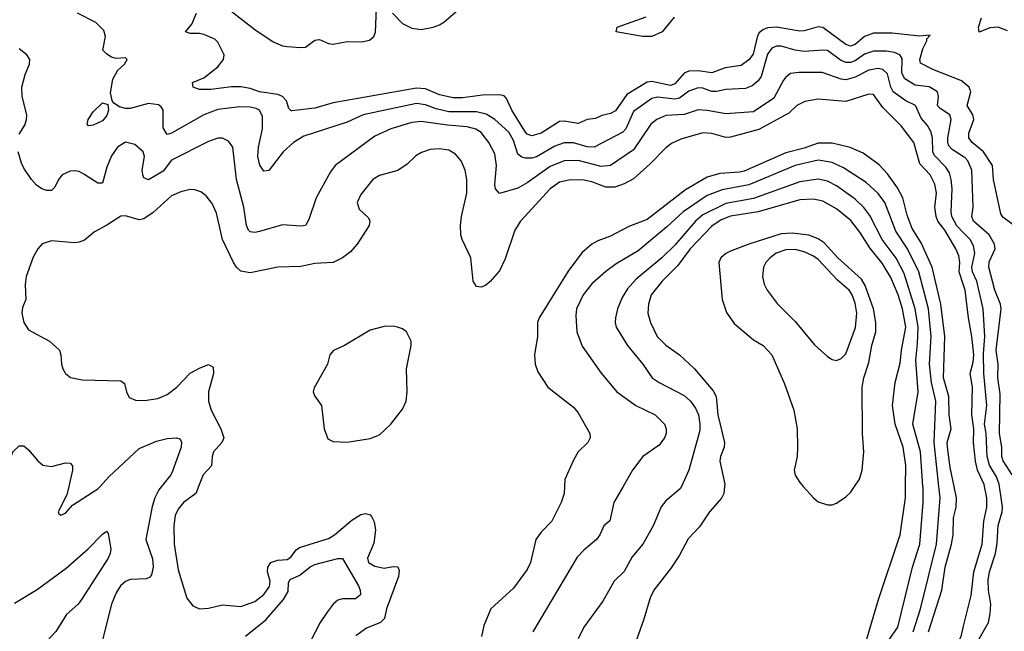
# Model space of a CAD drawing. Header units: inches. Extents: x 1682530 to 1839546, y 640742 to 791647.
# Tile 290 of 656: x 1715912 to 1720176, y 719372 to 722022. Entities that reach past the tile are written whole.
import ezdxf

# ---------------------------------------------------------------- set-up
doc = ezdxf.new("R2010")
doc.units = ezdxf.units.IN
doc.header["$MEASUREMENT"] = 0
for name, color, linetype in [('B7711', 7, 'Continuous'), ('B7712', 7, 'Continuous'), ('B7721', 7, 'Continuous'), ('B7722', 7, 'Continuous')]:
    doc.layers.add(name, color=color, linetype=linetype)

msp = doc.modelspace()

# ---------------------------------------------------------------- linework, layer by layer
at = {"layer": 'B7711', "color": 5}
for points, elevation in [([(1716124.1, 720000), (1716115.8, 719964.2), (1716078.8, 719890), (1716081.4, 719881.4), (1716090, 719876), (1716110, 719884.9), (1716141.1, 719918.9), (1716251.1, 719990), (1716260.2, 720000)], 560), ([(1716526.4, 720000), (1716514.6, 719985.4), (1716496.8, 719950), (1716486.2, 719913.8), (1716458.2, 719770), (1716486.5, 719686.5), (1716489.5, 719650), (1716482.2, 719617.8), (1716474.2, 719605.8), (1716460, 719600), (1716390, 719596.8), (1716370, 719587.8), (1716349.3, 719570), (1716330, 719538.9), (1716310.2, 719490), (1716257.2, 719282.8)], 560), ([(1716686.6, 720000), (1716674.2, 719970), (1716621.8, 719930), (1716597.9, 719902.1), (1716585.8, 719874.2), (1716579.2, 719830), (1716580.4, 719750), (1716598.8, 719638.8), (1716635.8, 719515.8), (1716662.2, 719482.2), (1716690, 719469.1), (1716730, 719472.4), (1716790, 719486.6), (1716870, 719479.4), (1716930, 719502.1), (1716970, 719531.8), (1716993.8, 719566.2), (1716997, 719590), (1716985.4, 719630), (1716986.5, 719650), (1717000.2, 719670), (1717030, 719680.5), (1717070, 719683.3), (1717086.1, 719693.9), (1717110, 719725.9), (1717124.5, 719735.5), (1717250, 719773.8), (1717275.6, 719790), (1717350, 719853.3), (1717390, 719878.8), (1717410, 719883.5), (1717430, 719876.5), (1717435.5, 719870), (1717446.5, 719846.5), (1717453, 719810), (1717446.4, 719753.6), (1717418.1, 719690), (1717422.7, 719670), (1717450, 719655.3), (1717490, 719645.8), (1717530, 719653.4), (1717550, 719652), (1717555.2, 719635.2), (1717553, 719610), (1717500.2, 719470), (1717491.5, 719428.5), (1717475.3, 719410), (1717413.6, 719386.4), (1717367.8, 719352.2)], 580), ([(1718271.3, 720000), (1718269.3, 719970), (1718257.1, 719930), (1718217.3, 719850), (1718170, 719802.4), (1718147.6, 719770), (1718123.9, 719670), (1718110, 719639.6), (1718050, 719559.7), (1717953.1, 719470), (1717922.3, 719397.7), (1717912, 719350)], 620), ([(1718525, 720000), (1718484.6, 719930), (1718468.5, 719851.5), (1718441.6, 719830), (1718424.6, 719790), (1718410.2, 719770), (1718355.8, 719724.2), (1718326.7, 719693.3), (1718134.6, 719370)], 640), ([(1718777.7, 720000), (1718773.1, 719990), (1718710, 719937.6), (1718690, 719911.2), (1718655.4, 719830), (1718610.9, 719750), (1718564.9, 719695.1), (1718530, 719632.1), (1718486, 719590), (1718437.5, 719502.5), (1718354.9, 719390), (1718330, 719339.5)], 660), ([(1718964.3, 720000), (1718961, 719970), (1718950.7, 719949.3), (1718898.8, 719890), (1718855.5, 719824.5), (1718806.4, 719773.6), (1718770, 719702.6), (1718733.2, 719646.8), (1718658.5, 719550), (1718641.8, 719518.1), (1718615.3, 719424.7), (1718559.7, 719270)], 680), ([(1719305.7, 720000), (1719350, 719950.4), (1719370, 719934), (1719410, 719920.3), (1719430, 719920.4), (1719450, 719928.2), (1719490, 719954.4), (1719510, 719974.4), (1719527.7, 720000)], 720), ([(1719578.4, 719330), (1719631.2, 719510), (1719725.3, 719790), (1719748.7, 719950), (1719748.9, 720000)], 680), ([(1719630.7, 719269.4), (1719714.5, 719390), (1719779, 719650), (1719810.7, 719750), (1719824.1, 719930), (1719824.3, 719995.7), (1719823.9, 720000)], 660), ([(1719780.8, 719370), (1719813.4, 719470), (1719881.9, 719750), (1719898.3, 719950), (1719892.9, 720000)], 640), ([(1719848.5, 719370), (1719904.9, 719550), (1719919.6, 719650), (1719947.6, 719750), (1719954.2, 719790), (1719956.3, 719863.7), (1719967.1, 719910), (1719968.6, 719950), (1719958.4, 720000)], 620), ([(1715890, 719494.5), (1715987, 719553), (1716113.9, 719646.1), (1716208.7, 719730), (1716270, 719792.7), (1716290, 719806), (1716295.6, 719795.6), (1716306.5, 719730), (1716304.4, 719710), (1716295.2, 719690), (1716180.1, 719510), (1716164.6, 719490), (1716115.2, 719444.8), (1716068.6, 719371.4), (1716010.2, 719310), (1715950, 719196.9), (1715869.2, 719010)], 540), ([(1716890, 719350.8), (1716978.2, 719421.8), (1717054.8, 719510), (1717075.2, 719544.8), (1717076.6, 719583.4), (1717083.4, 719596.6), (1717124.8, 719615.2), (1717170, 719652.3), (1717190, 719661.2), (1717290, 719688.3), (1717310, 719687.4), (1717379.3, 719570), (1717386.9, 719550), (1717387.6, 719530), (1717366.5, 719513.5), (1717310, 719513.5), (1717290, 719506.7), (1717270, 719489.9), (1717244.1, 719455.9), (1717213.2, 719410), (1717170, 719327)], 560), ([(1720000, 718804), (1719990, 718817.5), (1719890, 718869.5), (1719850, 718901), (1719830, 718927.7), (1719814.2, 718970), (1719819.5, 719050), (1719830, 719091.7), (1719919, 719221), (1719988.9, 719350), (1720000, 719394.8)], 580)]:
    msp.add_lwpolyline(points, dxfattribs=dict(at, elevation=elevation))
at = {"layer": 'B7712', "color": 5}
for points, elevation in [([(1716814, 722070), (1716930, 721979.5), (1717010, 721926.9), (1717050, 721909), (1717070, 721905.5), (1717130, 721901), (1717150, 721903.5), (1717190, 721932.9), (1717210, 721936.6), (1717250, 721919), (1717270, 721916.3), (1717330, 721927), (1717393.7, 721926.3), (1717426.9, 721933.1), (1717446, 721950), (1717452.5, 721967.5), (1717457.7, 722070)], 520), ([(1717526.6, 722050), (1717570, 722005.5), (1717610, 721984.8), (1717650, 721980.2), (1717702.7, 721990), (1717730, 722000.2), (1717749, 722011), (1717810, 722063.8)], 520), ([(1720000, 721428.4), (1719950, 721460.3), (1719936.1, 721476.1), (1719931.1, 721490), (1719931.7, 721510), (1719946, 721590), (1719940.2, 721610), (1719898, 721638), (1719887.3, 721650), (1719890.5, 721690), (1719887.3, 721710), (1719850.6, 721730.6), (1719790, 721738.5), (1719745.5, 721765.5), (1719732.5, 721790), (1719734.2, 721854.2), (1719723.5, 721870), (1719700.7, 721880.7), (1719666.5, 721886.5), (1719610, 721885.8), (1719570, 721872.2), (1719530, 721844.3), (1719510, 721837.1), (1719490, 721836.6), (1719466.8, 721846.8), (1719410, 721888.4), (1719390, 721890.8), (1719310, 721885), (1719270, 721890.8), (1719210, 721908.1), (1719190, 721907.9), (1719170, 721899), (1719150, 721872.9), (1719123.7, 721776.3), (1719110, 721757), (1719084.8, 721735.2), (1719055.7, 721724.3), (1718970, 721719.2), (1718930, 721711.3), (1718910, 721711.6), (1718870, 721725.2), (1718850, 721727.4), (1718810, 721712.6), (1718770, 721681.8), (1718750, 721678.3), (1718673.9, 721686.2), (1718650, 721680.4), (1718570, 721624.4), (1718536.5, 721550), (1718524.5, 721535.5), (1718399.3, 721470), (1718370, 721470.7), (1718310, 721488.4), (1718270, 721489.1), (1718230, 721474.8), (1718150, 721428.4), (1718130, 721422.3), (1718102.2, 721422.2), (1718086.4, 721426.4), (1718070, 721439.8), (1718050, 721498.8), (1718030, 721534.2), (1717969.3, 721589.3), (1717932.6, 721612.6), (1717890, 721622.6), (1717770, 721622.5), (1717715.9, 721635.9), (1717670, 721653.9), (1717630, 721659.7), (1717398.9, 721610), (1717330, 721577.5), (1717142.5, 721517.5), (1717097.3, 721490), (1717053.7, 721450), (1716991.7, 721368.3), (1716970, 721365.7), (1716952, 721392), (1716944, 721430), (1716945.7, 721470), (1716964.1, 721550), (1716963.2, 721603.2), (1716950.7, 721630), (1716936.7, 721636.7), (1716910, 721642.9), (1716864.7, 721644.7), (1716770, 721633.5), (1716709.4, 721610.6), (1716570, 721530.6), (1716550, 721525), (1716533.1, 721553.1), (1716532.9, 721630), (1716525.1, 721645.1), (1716513.6, 721653.6), (1716470, 721658.4), (1716390, 721638), (1716370, 721637.3), (1716344.6, 721644.6), (1716320.2, 721660.2), (1716312.3, 721672.3), (1716304.7, 721704.7), (1716315.8, 721764.2), (1716337.1, 721802.9), (1716365.2, 721830), (1716377.2, 721850), (1716370, 721857.2), (1716330, 721854.5), (1716310, 721859.5), (1716290, 721872.3), (1716272.3, 721890), (1716283.1, 721950), (1716275.8, 721975.8), (1716241.7, 722010), (1716162.9, 722050)], 540), ([(1720000, 721750.7), (1719995.1, 721755.1), (1719866.4, 721806.4), (1719813.8, 721833.8), (1719809.9, 721850), (1719823.4, 721896.6), (1719840.5, 721930), (1719840.8, 721939.2), (1719854.6, 721954.6), (1719809.3, 721950.7), (1719690, 721964), (1719610, 721963.7), (1719570, 721949.9), (1719530, 721914.3), (1719510, 721907), (1719490, 721914.6), (1719390, 721987.8), (1719370, 721991.6), (1719310, 721973.9), (1719290, 721972.6), (1719190.3, 721990.3), (1719150, 721986.8), (1719130, 721978.6), (1719115, 721965), (1719108, 721952), (1719087.9, 721872.1), (1719070, 721847.9), (1719036.2, 721823.8), (1718966.7, 721813.3), (1718910, 721792), (1718850, 721800.1), (1718810, 721798.9), (1718789.5, 721790), (1718750, 721744), (1718730, 721737.6), (1718650, 721754.1), (1718630, 721752.1), (1718541.4, 721698.6), (1718492.1, 721627.9), (1718470, 721615.7), (1718433.4, 721606.7), (1718406.2, 721593.8), (1718370, 721589.9), (1718330, 721572.5), (1718270, 721583.2), (1718250, 721580.8), (1718170, 721529.9), (1718130, 721518.5), (1718110, 721526), (1718099.9, 721539.9), (1718043.4, 721630), (1718020.4, 721680.4), (1718010, 721692), (1717990, 721696.9), (1717915.7, 721695.7), (1717830, 721682.9), (1717790, 721683.8), (1717730, 721697.1), (1717670, 721722.6), (1717630, 721725.8), (1717270, 721661.8), (1717190, 721638.4), (1717090, 721626.9), (1717087, 721627), (1717077.2, 721637.2), (1717067.4, 721670), (1717049.6, 721689.6), (1717030, 721698.7), (1716950, 721709.6), (1716910, 721723.9), (1716870, 721731.7), (1716830, 721731.7), (1716739.1, 721719.1), (1716690, 721719.2), (1716663.6, 721730), (1716660.9, 721750), (1716710, 721770.2), (1716770, 721817.3), (1716794.2, 721850), (1716797.7, 721870), (1716770, 721925.1), (1716757.2, 721937.2), (1716710, 721958.4), (1716690, 721963), (1716650, 721962.2), (1716629.6, 721970), (1716657, 722003), (1716678.2, 722050)], 520), ([(1718746.8, 722033.2), (1718694, 721970), (1718650, 721949.8), (1718609.7, 721949.7), (1718495.3, 721970), (1718499.3, 721990), (1718625.3, 722034.7)], 480), ([(1715910, 721526.8), (1715934.2, 721565.8), (1715942, 721590), (1715942.6, 721610), (1715922, 721690), (1715921.1, 721730), (1715935.2, 721784.8), (1715955.1, 721830), (1715956.2, 721850), (1715942.7, 721870), (1715910, 721895.6)], 560), ([(1720000, 721099.2), (1719970, 721129.4), (1719948.6, 721170), (1719945.7, 721190), (1719950.7, 721290), (1719946.7, 721330), (1719938.5, 721358.5), (1719922.9, 721382.9), (1719873.2, 721433.2), (1719866.5, 721450), (1719864.9, 721510), (1719857.9, 721537.9), (1719844.1, 721564.1), (1719816.2, 721596.2), (1719791.3, 721650), (1719750, 721670.8), (1719694.4, 721710), (1719684.5, 721730), (1719670, 721787), (1719650, 721806.3), (1719630, 721810.7), (1719590, 721804.1), (1719530, 721772.6), (1719490, 721762), (1719470, 721764.1), (1719387.2, 721792.8), (1719286.6, 721793.4), (1719250.8, 721789.2), (1719230, 721773.5), (1719220.4, 721759.6), (1719178.5, 721681.5), (1719090, 721623), (1718970, 721614.3), (1718890, 721628.9), (1718850, 721630.9), (1718790, 721611.6), (1718710, 721607.4), (1718671.2, 721590), (1718645, 721570), (1718570, 721458.7), (1718470, 721390.5), (1718430, 721386.7), (1718330, 721412), (1718270, 721410.7), (1718210, 721386.4), (1718110, 721315.3), (1718070, 721292.5), (1717990, 721268.7), (1717972.9, 721290), (1717970, 721308.7), (1717977.6, 721390), (1717970, 721441.6), (1717944.1, 721490), (1717910, 721533.8), (1717888, 721548), (1717850, 721557.8), (1717764.6, 721564.6), (1717650, 721581.7), (1717610, 721576.9), (1717518.9, 721550), (1717450, 721517.3), (1717278.9, 721390), (1717257.6, 721362.4), (1717195.4, 721250), (1717164.1, 721155.9), (1717150, 721131.2), (1717130, 721127.9), (1717050, 721133.2), (1716950, 721104.8), (1716930, 721100.7), (1716910, 721102.7), (1716902.3, 721110), (1716894.2, 721130), (1716883, 721210), (1716850.5, 721330), (1716834.8, 721470), (1716816.1, 721496.1), (1716790, 721508.9), (1716770, 721509), (1716730, 721495), (1716570, 721412.9), (1716533.9, 721366.1), (1716470, 721328.2), (1716450, 721336.9), (1716444.7, 721350), (1716442.6, 721370), (1716452.4, 721430), (1716446.8, 721450), (1716410, 721481.9), (1716370, 721491.3), (1716336.1, 721470), (1716310, 721432.8), (1716290, 721383.6), (1716270, 721313.6), (1716250, 721313.8), (1716190, 721353.6), (1716170, 721363.8), (1716150, 721366.8), (1716130, 721365.8), (1716096.5, 721350), (1716080.2, 721330), (1716064.1, 721295.9), (1716050, 721282.3), (1716030, 721281.8), (1716007.6, 721290), (1715984.9, 721304.9), (1715963.5, 721330), (1715930, 721378.4), (1715920.4, 721400.4), (1715906, 721450)], 560), ([(1720000, 720871.5), (1719981.4, 720930), (1719983.5, 720970), (1719979.3, 720999.3), (1719965.9, 721030), (1719919.3, 721110), (1719888.7, 721150), (1719880.6, 721170), (1719875.6, 721210), (1719882.3, 721270), (1719876, 721310), (1719855.6, 721350), (1719810, 721398.2), (1719784.9, 721490), (1719730, 721562.4), (1719650, 721642.2), (1719610, 721698.2), (1719590, 721700.2), (1719490, 721667.9), (1719370, 721677.3), (1719312.8, 721667.2), (1719277.8, 721650), (1719242.3, 721617.7), (1719112.9, 721547.1), (1718990, 721512.5), (1718970, 721511.9), (1718910, 721528.9), (1718870, 721531.9), (1718775.5, 721504.5), (1718734.7, 721485.3), (1718710, 721466.5), (1718642.4, 721397.6), (1718570, 721332.9), (1718530, 721310.4), (1718490, 721296.4), (1718450, 721296), (1718390, 721320.2), (1718350, 721328.8), (1718290, 721326.6), (1718250, 721318.7), (1718210, 721289.9), (1718080.9, 721150), (1718056.1, 721110), (1718014.5, 720985.5), (1717990, 720934), (1717950, 720887.8), (1717930, 720871.3), (1717910, 720863), (1717890, 720866), (1717876.4, 720890), (1717865.2, 720990), (1717827.6, 721070), (1717822.7, 721090), (1717820.4, 721130), (1717825.3, 721170), (1717847.9, 721270), (1717848, 721330), (1717840.7, 721370), (1717824.5, 721410), (1717799.4, 721439.4), (1717770, 721456.5), (1717730, 721462.4), (1717690, 721459.1), (1717652.8, 721447.2), (1717627.6, 721432.4), (1717590, 721396.9), (1717550, 721368.5), (1717470, 721346.8), (1717442, 721330), (1717390, 721264.7), (1717374, 721230), (1717381.8, 721201.8), (1717423.1, 721163.1), (1717428.2, 721150), (1717424.9, 721130), (1717373.8, 721050), (1717344.2, 721015.8), (1717310, 720989.8), (1717270, 720970.8), (1717190, 720965.3), (1717130, 720953.2), (1717030, 720949.8), (1716910, 720926.1), (1716870, 720932.6), (1716851.3, 720950), (1716838.5, 720970), (1716790.5, 721070.5), (1716763.9, 721183.9), (1716745.4, 721225.4), (1716718.9, 721258.9), (1716696.3, 721276.3), (1716670, 721285.7), (1716650, 721287), (1716610, 721276.3), (1716570, 721258.8), (1716490, 721186.3), (1716450, 721159.5), (1716430, 721155.2), (1716370, 721171.8), (1716350, 721170.8), (1716290, 721131.7), (1716236.3, 721103.7), (1716192.8, 721067.2), (1716170, 721058.4), (1716150, 721055.3), (1716050, 721064.8), (1716010, 721051.1), (1715990, 721029.7), (1715970, 720993.3), (1715940.2, 720910), (1715935.4, 720875.4), (1715938.7, 720810), (1715924.4, 720775.6), (1715921, 720750), (1715930.2, 720710), (1715950, 720678.9), (1716041.3, 720630), (1716084.4, 720590), (1716090.3, 720570), (1716092.4, 720530), (1716099.3, 720510), (1716110.6, 720490), (1716132, 720472), (1716182.5, 720462.5), (1716350, 720456.9), (1716365.9, 720445.9), (1716374, 720410), (1716385.5, 720385.5), (1716413.9, 720373.9), (1716452.3, 720372.3), (1716510, 720381), (1716550, 720398.2), (1716592, 720430), (1716650, 720490.2), (1716690, 720512.3), (1716730, 720528.7), (1716750, 720516.3), (1716751.7, 720490), (1716730.1, 720410), (1716729.1, 720370), (1716741, 720330), (1716783.6, 720250), (1716795.9, 720210), (1716786.8, 720190), (1716752, 720150), (1716745, 720130), (1716742, 720090), (1716707.3, 720050), (1716686.6, 720000)], 580), ([(1719958.4, 720000), (1719941.7, 720081.7), (1719929.7, 720170), (1719929.3, 720190.7), (1719945.4, 720250), (1719937.1, 720310), (1719936.1, 720390), (1719912.9, 720470), (1719918.4, 720650), (1719901.4, 720790), (1719863.7, 720950), (1719815.9, 721055.9), (1719777.5, 721117.5), (1719754.9, 721174.9), (1719736.5, 721250), (1719713.5, 721293.5), (1719670, 721354.9), (1719633.6, 721393.6), (1719564.3, 721444.3), (1719509.1, 721469.1), (1719430, 721486.9), (1719370, 721487), (1719310, 721465.4), (1719230, 721445.9), (1719050, 721366.3), (1719030, 721361.2), (1718944.3, 721355.6), (1718890, 721340.1), (1718795.4, 721284.6), (1718630, 721156.6), (1718550, 721125.9), (1718470, 721083.7), (1718415.5, 721064.5), (1718390.1, 721049.9), (1718347.2, 721012.8), (1718286.9, 720933.1), (1718162.1, 720730), (1718154.7, 720710), (1718154.5, 720650), (1718141.8, 720570), (1718144.2, 720530), (1718156.5, 720496.5), (1718199.1, 720430), (1718310, 720343.1), (1718330, 720318.7), (1718381.6, 720230), (1718383, 720210), (1718372.4, 720190), (1718330, 720149.6), (1718308.5, 720111.5), (1718273.4, 720030), (1718271.3, 720000)], 620), ([(1719892.9, 720000), (1719872.6, 720190), (1719879.4, 720370), (1719860.9, 720450), (1719852.7, 720530), (1719858.9, 720650), (1719847.3, 720770), (1719805.6, 720930), (1719757.1, 721030), (1719706.4, 721106.4), (1719658.7, 721230), (1719629.6, 721269.6), (1719577.5, 721317.5), (1719480.4, 721380.4), (1719430, 721403.2), (1719370, 721413.8), (1719270, 721390.6), (1719070, 721306.7), (1718954.3, 721285.7), (1718890, 721260.3), (1718784.7, 721190), (1718715.1, 721124.9), (1718590, 721021.2), (1718495.2, 720964.8), (1718450, 720931.2), (1718390, 720878), (1718352.4, 720830), (1718323.8, 720770), (1718320.4, 720740.4), (1718324.7, 720670), (1718348, 720608), (1718430, 720490.2), (1718497.4, 720410), (1718581.1, 720350), (1718664.2, 720310), (1718704.2, 720270), (1718712.4, 720250), (1718712.3, 720230), (1718704.7, 720210), (1718681, 720179), (1718611.2, 720130), (1718565.4, 720070), (1718525, 720000)], 640), ([(1719823.9, 720000), (1719812.7, 720150), (1719780.5, 720270), (1719802.5, 720410), (1719793, 720547), (1719800.9, 720619.1), (1719802.4, 720690), (1719789.7, 720770), (1719742.8, 720922.8), (1719708.4, 720988.4), (1719647.5, 721070), (1719594, 721174), (1719568.2, 721208.2), (1719530, 721243.9), (1719450, 721302.1), (1719410, 721323), (1719370, 721331.1), (1719290, 721320.3), (1719090, 721247.9), (1718970, 721225.5), (1718870, 721176.3), (1718838.5, 721150), (1718750, 721045.4), (1718693.1, 720990), (1718582.1, 720897.9), (1718544.1, 720855.9), (1718520.9, 720819.1), (1718501.7, 720770), (1718491.8, 720730), (1718490.2, 720710), (1718494.7, 720690), (1718543.8, 720610), (1718610.2, 720530), (1718650.7, 720470.7), (1718681.7, 720450), (1718790, 720394.3), (1718817.4, 720370), (1718838.9, 720338.9), (1718851.6, 720310), (1718858.2, 720270), (1718857.6, 720242.4), (1718809.4, 720070), (1718777.7, 720000)], 660), ([(1719748.9, 720000), (1719749.2, 720090.8), (1719738, 720170), (1719703.1, 720270), (1719692.6, 720350), (1719703.7, 720450), (1719725.4, 720534.6), (1719730.3, 720590), (1719749.6, 720690), (1719735.4, 720770), (1719716.1, 720830), (1719684.7, 720904.7), (1719647.4, 720967.4), (1719593.4, 721033.4), (1719550, 721102.1), (1719511.9, 721151.9), (1719450, 721202.3), (1719390, 721236), (1719350, 721244.9), (1719290, 721241.2), (1719110, 721189.3), (1718990, 721170.8), (1718950, 721155.6), (1718910, 721127.7), (1718815.6, 721030), (1718762.8, 720957.2), (1718693.8, 720890), (1718646.4, 720830), (1718634.7, 720790), (1718632.1, 720750), (1718643.2, 720710), (1718673.4, 720650), (1718710, 720612.4), (1718770, 720570.2), (1718834.8, 720510), (1718914.7, 720414.7), (1718928.4, 720390), (1718934.8, 720310), (1718964.6, 720190), (1718963, 720170), (1718946.8, 720130), (1718944.6, 720110), (1718965.4, 720010), (1718964.3, 720000)], 680), ([(1719527.7, 720000), (1719549, 720031), (1719561, 720070), (1719567.5, 720150), (1719562.1, 720230), (1719559.9, 720430), (1719567.8, 720470), (1719590, 720536.5), (1719602.4, 720610), (1719619.6, 720670), (1719619.4, 720710), (1719609.6, 720770), (1719573.9, 720870), (1719558.4, 720898.4), (1719454.9, 720990), (1719395.6, 721055.6), (1719370, 721073.3), (1719330, 721088), (1719257.2, 721097.2), (1719210, 721094.1), (1719070.1, 721049.9), (1718990, 721019.5), (1718970, 721009.9), (1718948.2, 720990), (1718939.8, 720970), (1718953.7, 720810), (1718973.4, 720753.4), (1719005.9, 720705.9), (1719090, 720635.8), (1719131.6, 720610), (1719169.1, 720570), (1719224.5, 720444.5), (1719265.2, 720330), (1719278.9, 720250), (1719281.1, 720170), (1719278.4, 720130), (1719266, 720070), (1719270, 720048.2), (1719290, 720017.6), (1719305.7, 720000)], 720), ([(1716260.2, 720000), (1716298.1, 720041.9), (1716430, 720164), (1716504.4, 720195.6), (1716550, 720208.3), (1716591.3, 720211.3), (1716605.9, 720205.9), (1716613.4, 720193.4), (1716611, 720170), (1716574.2, 720065.8), (1716566.5, 720050), (1716526.4, 720000)], 560), ([(1715833.1, 720000), (1715850, 720024.4), (1715861.5, 720050), (1715874.3, 720125.7), (1715883, 720150), (1715910, 720176.4), (1715930, 720175.3), (1715950, 720158.7), (1715990, 720110.3), (1716012.4, 720092.4), (1716050, 720086.7), (1716110, 720102), (1716130, 720100.5), (1716140.5, 720090), (1716140.3, 720070), (1716124.1, 720000)], 560)]:
    msp.add_lwpolyline(points, dxfattribs=dict(at, elevation=elevation))
for points, elevation in [([(1716210, 721561.6), (1716203.5, 721570), (1716207.9, 721590), (1716230, 721623.1), (1716270, 721662), (1716294.2, 721654.2), (1716296.9, 721630), (1716290, 721607.4), (1716270, 721584.5), (1716230, 721564.8)], 540), ([(1719270, 721026), (1719230, 721025.4), (1719188.4, 721010), (1719161.5, 720990), (1719143.8, 720970), (1719133.8, 720950), (1719129.2, 720910), (1719136.7, 720876.7), (1719149.1, 720850), (1719192, 720792), (1719270, 720714.9), (1719354.2, 720614.2), (1719410, 720562.4), (1719430, 720550.4), (1719450, 720545.5), (1719470, 720554.4), (1719490, 720574.4), (1719531.7, 720688.3), (1719537.2, 720750), (1719530, 720793.6), (1719517.3, 720830), (1719503.9, 720850), (1719453.6, 720893.6), (1719370, 720982.9), (1719350, 720998.3), (1719310, 721016.4)], 740), ([(1717530, 720694), (1717490, 720692.6), (1717430, 720676.8), (1717318, 720610), (1717271, 720589), (1717255.3, 720570), (1717244.9, 720530), (1717187, 720427), (1717183.1, 720410), (1717190, 720390.8), (1717219.3, 720350), (1717230.5, 720250), (1717246.7, 720206.7), (1717270, 720194.9), (1717330, 720192), (1717430, 720208.2), (1717470, 720223.6), (1717519.6, 720270), (1717570, 720335.5), (1717585.4, 720370), (1717589.7, 720410), (1717587.2, 720510), (1717608, 720610), (1717608, 720630), (1717587, 720670), (1717570, 720682.4), (1717548.7, 720690)], 620)]:
    msp.add_lwpolyline(points, close=True, dxfattribs=dict(at, elevation=elevation))
at = {"layer": 'B7721', "color": 5}
for points, elevation in [([(1720000, 719394.8), (1720032.9, 719527.1), (1720043.8, 719630), (1720080.7, 719750), (1720087.4, 719850), (1720101, 719910), (1720099.9, 719950), (1720090, 720000)], 580), ([(1720000, 719183.6), (1720007.2, 719192.8), (1720038.5, 719290), (1720107.3, 719410), (1720115.5, 719450), (1720117.4, 719490), (1720107, 719550), (1720105.8, 719594.2), (1720112.6, 719630), (1720138.5, 719710), (1720145.6, 719754.4), (1720149, 719831), (1720166.8, 719890), (1720168, 719912), (1720155.6, 720000)], 560)]:
    msp.add_lwpolyline(points, dxfattribs=dict(at, elevation=elevation))
at = {"layer": 'B7722', "color": 5}
for points, elevation in [([(1720190, 721973.6), (1720150, 721990.2), (1720112.8, 721987.2), (1720067.9, 721967.9), (1720064.6, 721990), (1720077.7, 722030)], 480), ([(1720230, 721121.6), (1720170, 721167.2), (1720160.9, 721180.9), (1720129.5, 721329.5), (1720125.4, 721390), (1720085.4, 721450), (1720036.3, 721490), (1720022.2, 721510), (1720022.1, 721530), (1720044, 721590), (1720040.2, 721610), (1720015.4, 721650), (1720030.5, 721710), (1720023.4, 721730), (1720000, 721750.7)], 520), ([(1720210.7, 720050), (1720170.6, 720110.6), (1720165.5, 720130), (1720166.1, 720170), (1720155, 720230), (1720158.3, 720401.7), (1720148.1, 720470), (1720149.6, 720530), (1720140.7, 720590), (1720163, 720770), (1720159.5, 720790), (1720135.6, 720850), (1720109.2, 720950), (1720110, 720972.6), (1720136, 721030), (1720134.1, 721050), (1720109.9, 721090), (1720042.9, 721150), (1720036.2, 721170), (1720040.7, 721210), (1720035.6, 721370), (1720017.9, 721410), (1720005.1, 721425.1), (1720000, 721428.4)], 540), ([(1720155.6, 720000), (1720154.2, 720010), (1720141.7, 720041.7), (1720111.9, 720091.9), (1720102.1, 720130), (1720098.3, 720230), (1720091, 720270), (1720099.8, 720350), (1720087.1, 720490), (1720085.8, 720574.2), (1720091.6, 720650), (1720084.3, 720770), (1720056.9, 720890), (1720038.5, 720930), (1720036.2, 720950), (1720049.2, 721010), (1720042.8, 721042.8), (1720029, 721070), (1720000, 721099.2)], 560), ([(1720090, 720000), (1720088.3, 720008.3), (1720060.1, 720070), (1720051.3, 720110), (1720042.9, 720190), (1720044.6, 720250), (1720035.7, 720310), (1720038.3, 720430), (1720028.5, 720490), (1720041.9, 720538.1), (1720043.6, 720570), (1720036.1, 720650), (1720020.5, 720730), (1720006.8, 720850), (1720000, 720871.5)], 580)]:
    msp.add_lwpolyline(points, dxfattribs=dict(at, elevation=elevation))

doc.saveas('drawing.dxf')
